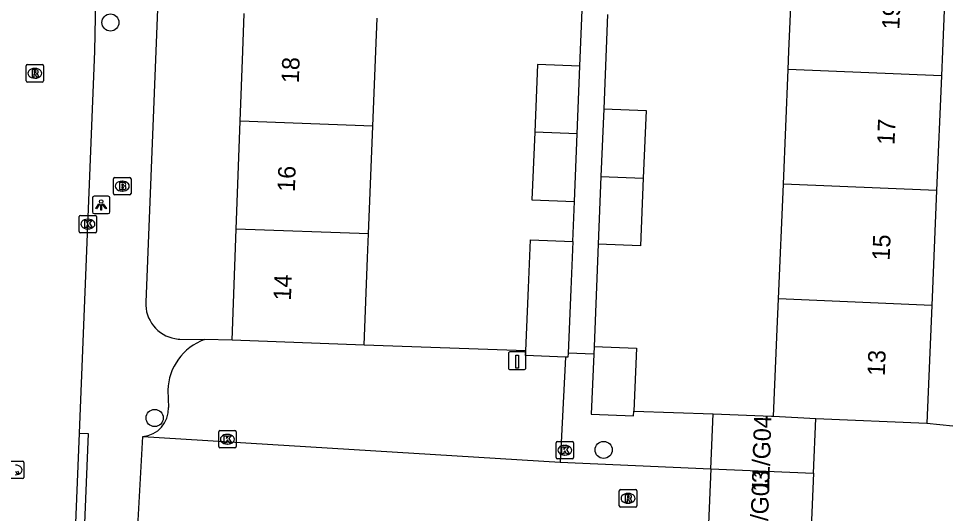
# Model space of a CAD drawing. Extents: x 161355 to 162026, y 386504 to 387459.
# Drawn here: x 161733.1 to 161786.7, y 386723.5 to 386751.9 of the extents above; entities that cross this region are included whole.
import ezdxf

# ---------------------------------------------------------------- set-up
doc = ezdxf.new("R2010")
doc.units = 0
for name, color, linetype in [('IMGEO_Boom', 7, 'Continuous'), ('IMGEO_Brandkraan', 7, 'Continuous'), ('IMGEO_Kolk', 7, 'Continuous'), ('IMGEO_Laadpaal', 7, 'Continuous'), ('IMGEO_Lichtpunt', 7, 'Continuous'), ('IMGEO_Pand', 7, 'Continuous'), ('IMGEO_Pand_nummerreeks', 7, 'Continuous'), ('IMGEO_Parkeervlak_open', 7, 'Continuous'), ('IMGEO_Rijbaan_lokaal_open', 7, 'Continuous'), ('IMGEO_Rioolput', 7, 'Continuous'), ('IMGEO_Voetpad_open', 7, 'Continuous')]:
    doc.layers.add(name, color=color, linetype=linetype)

msp = doc.modelspace()

# ---------------------------------------------------------------- linework, layer by layer
at = {"layer": 'IMGEO_Boom'}
for centre in [(161738.405, 386751.637), (161740.942, 386728.96), (161766.687, 386727.129)]:
    msp.add_circle(centre, 0.489, dxfattribs=at)
at = {"layer": 'IMGEO_Brandkraan'}
for p, q in [((161738.585, 386741.828), (161738.585, 386742.68)), ((161738.66, 386742.754), (161739.512, 386742.754)), ((161739.073, 386742.534), (161739.098, 386742.534)), ((161739.586, 386742.68), (161739.586, 386741.828)), ((161739.512, 386741.754), (161738.66, 386741.754)), ((161739.096, 386741.974), (161739.071, 386741.974))]:
    msp.add_line(p, q, dxfattribs=at)
for points in [[(161738.585, 386741.828), (161738.585, 386742.68)], [(161738.66, 386742.754), (161739.512, 386742.754)], [(161738.933, 386742.454), (161738.933, 386742.054), (161739.146, 386742.054)], [(161739.164, 386742.454), (161738.933, 386742.454)], [(161739.112, 386742.373), (161739.058, 386742.373), (161739.058, 386742.297)], [(161739.058, 386742.297), (161739.111, 386742.297)], [(161739.586, 386742.68), (161739.586, 386741.828)], [(161739.512, 386741.754), (161738.66, 386741.754)], [(161739.12, 386742.221), (161739.058, 386742.221), (161739.058, 386742.14)], [(161739.058, 386742.14), (161739.12, 386742.14)]]:
    msp.add_lwpolyline(points, dxfattribs=at)
for centre, radius, start, end in [((161738.662, 386742.678), 0.0765, 91.552, 178.448), ((161738.662, 386742.678), 0.0765, 91.552, 178.448), ((161739.113, 386742.335), 0.0379, 267.8285, 90.9355), ((161739.168, 386742.309), 0.145, 59.4692, 91.5367), ((161739.193, 386742.356), 0.0922, 285.5137, 58.1501), ((161739.198, 386742.164), 0.105, 301.3115, 78.989), ((161739.51, 386742.678), 0.0765, 1.552, 88.448), ((161739.51, 386742.678), 0.0765, 1.552, 88.448), ((161738.662, 386741.83), 0.0765, 181.552, 268.448), ((161738.662, 386741.83), 0.0765, 181.552, 268.448), ((161739.121, 386742.18), 0.0404, 269.8759, 90.5077), ((161739.152, 386742.305), 0.251, 268.6676, 293.5347), ((161739.51, 386741.83), 0.0765, 271.552, 358.448), ((161739.51, 386741.83), 0.0765, 271.552, 358.448)]:
    msp.add_arc(centre, radius, start, end, dxfattribs=at)
for centre, major_axis, ratio, start_param, end_param in [((161739.072, 386742.254), (-0.387, 0.002), 0.722429, 4.712389, 7.853982), ((161739.097, 386742.254), (-0.39, 0.002), 0.717154, 1.570796, 4.712389)]:
    msp.add_ellipse(centre, major_axis=major_axis, ratio=ratio, start_param=start_param, end_param=end_param, dxfattribs=at)
at = {"layer": 'IMGEO_Kolk'}
for p, q in [((161736.613, 386739.652), (161736.613, 386740.504)), ((161736.688, 386740.578), (161737.54, 386740.578)), ((161737.101, 386740.358), (161737.126, 386740.358)), ((161737.614, 386740.504), (161737.614, 386739.652)), ((161737.124, 386739.798), (161737.099, 386739.798)), ((161737.54, 386739.578), (161736.688, 386739.578)), ((161744.612, 386727.316), (161744.612, 386728.168)), ((161744.687, 386728.242), (161745.539, 386728.242)), ((161745.1, 386728.022), (161745.125, 386728.022)), ((161745.613, 386728.168), (161745.613, 386727.316)), ((161745.123, 386727.462), (161745.098, 386727.462)), ((161763.959, 386726.685), (161763.959, 386727.537)), ((161764.034, 386727.611), (161764.886, 386727.611)), ((161764.447, 386727.391), (161764.472, 386727.391)), ((161764.96, 386727.537), (161764.96, 386726.685)), ((161745.539, 386727.242), (161744.687, 386727.242)), ((161764.47, 386726.831), (161764.445, 386726.831)), ((161764.886, 386726.611), (161764.034, 386726.611))]:
    msp.add_line(p, q, dxfattribs=at)
for points in [[(161736.613, 386739.652), (161736.613, 386740.504)], [(161736.688, 386740.578), (161737.54, 386740.578)], [(161736.934, 386740.278), (161737.057, 386740.278), (161737.057, 386740.127), (161737.187, 386740.278), (161737.351, 386740.278), (161737.205, 386740.127), (161737.358, 386739.878), (161737.206, 386739.878), (161737.121, 386740.042), (161737.057, 386739.975), (161737.057, 386739.878), (161736.934, 386739.878), (161736.934, 386740.278)], [(161737.614, 386740.504), (161737.614, 386739.652)], [(161737.54, 386739.578), (161736.688, 386739.578)], [(161744.612, 386727.316), (161744.612, 386728.168)], [(161744.687, 386728.242), (161745.539, 386728.242)], [(161744.933, 386727.942), (161745.056, 386727.942), (161745.056, 386727.791), (161745.186, 386727.942), (161745.35, 386727.942), (161745.204, 386727.791), (161745.357, 386727.542), (161745.205, 386727.542), (161745.12, 386727.706), (161745.056, 386727.639), (161745.056, 386727.542), (161744.933, 386727.542), (161744.933, 386727.942)], [(161745.613, 386728.168), (161745.613, 386727.316)], [(161763.959, 386726.685), (161763.959, 386727.537)], [(161764.034, 386727.611), (161764.886, 386727.611)], [(161764.28, 386727.311), (161764.403, 386727.311), (161764.403, 386727.16), (161764.533, 386727.311), (161764.697, 386727.311), (161764.551, 386727.16), (161764.704, 386726.911), (161764.552, 386726.911), (161764.467, 386727.075), (161764.403, 386727.008), (161764.403, 386726.911), (161764.28, 386726.911), (161764.28, 386727.311)], [(161764.96, 386727.537), (161764.96, 386726.685)], [(161745.539, 386727.242), (161744.687, 386727.242)], [(161764.886, 386726.611), (161764.034, 386726.611)]]:
    msp.add_lwpolyline(points, dxfattribs=at)
for centre, start, end in [((161736.69, 386740.502), 91.552, 178.448), ((161736.69, 386740.502), 91.552, 178.448), ((161737.538, 386740.502), 1.552, 88.448), ((161737.538, 386740.502), 1.552, 88.448), ((161736.69, 386739.654), 181.552, 268.448), ((161736.69, 386739.654), 181.552, 268.448), ((161737.538, 386739.654), 271.552, 358.448), ((161737.538, 386739.654), 271.552, 358.448), ((161744.689, 386728.166), 91.552, 178.448), ((161744.689, 386728.166), 91.552, 178.448), ((161745.537, 386728.166), 1.552, 88.448), ((161745.537, 386728.166), 1.552, 88.448), ((161744.689, 386727.318), 181.552, 268.448), ((161744.689, 386727.318), 181.552, 268.448), ((161745.537, 386727.318), 271.552, 358.448), ((161745.537, 386727.318), 271.552, 358.448), ((161764.036, 386727.535), 91.552, 178.448), ((161764.036, 386727.535), 91.552, 178.448), ((161764.884, 386727.535), 1.552, 88.448), ((161764.884, 386727.535), 1.552, 88.448), ((161764.036, 386726.687), 181.552, 268.448), ((161764.036, 386726.687), 181.552, 268.448), ((161764.884, 386726.687), 271.552, 358.448), ((161764.884, 386726.687), 271.552, 358.448)]:
    msp.add_arc(centre, 0.0765, start, end, dxfattribs=at)
for centre, major_axis, ratio, start_param, end_param in [((161737.1, 386740.078), (-0.387, 0.002), 0.722429, 4.712389, 7.853982), ((161737.125, 386740.078), (-0.39, 0.002), 0.717154, 1.570796, 4.712389), ((161745.099, 386727.742), (-0.387, 0.002), 0.722429, 4.712389, 7.853982), ((161745.124, 386727.742), (-0.39, 0.002), 0.717154, 1.570796, 4.712389), ((161764.446, 386727.111), (-0.387, 0.002), 0.722429, 4.712389, 7.853982), ((161764.471, 386727.111), (-0.39, 0.002), 0.717154, 1.570796, 4.712389)]:
    msp.add_ellipse(centre, major_axis=major_axis, ratio=ratio, start_param=start_param, end_param=end_param, dxfattribs=at)
at = {"layer": 'IMGEO_Laadpaal'}
for p, q in [((161761.228, 386732.661), (161761.228, 386731.82)), ((161761.228, 386732.661), (161761.228, 386731.82)), ((161762.144, 386732.745), (161761.303, 386732.745)), ((161762.144, 386732.745), (161761.303, 386732.745)), ((161762.228, 386731.829), (161762.228, 386732.67)), ((161762.228, 386731.829), (161762.228, 386732.67)), ((161761.312, 386731.745), (161762.153, 386731.745)), ((161761.312, 386731.745), (161762.153, 386731.745))]:
    msp.add_line(p, q, dxfattribs=at)
msp.add_lwpolyline([(161761.643, 386732.558), (161761.803, 386732.558), (161761.803, 386731.825), (161761.643, 386731.825), (161761.643, 386732.558)], dxfattribs=at)
for centre, start, end in [((161761.306, 386732.667), 92.4484, 184.2845), ((161761.306, 386732.667), 92.4484, 184.2845), ((161762.15, 386732.667), 2.4484, 94.2845), ((161762.15, 386732.667), 2.4484, 94.2845), ((161761.306, 386731.823), 182.4484, 274.2845), ((161761.306, 386731.823), 182.4484, 274.2845), ((161762.15, 386731.823), 272.4484, 4.2845), ((161762.15, 386731.823), 272.4484, 4.2845)]:
    msp.add_arc(centre, 0.0779, start, end, dxfattribs=at)
at = {"layer": 'IMGEO_Lichtpunt'}
for p, q in [((161737.374, 386741.578), (161737.374, 386740.771)), ((161737.374, 386741.578), (161737.374, 386740.771)), ((161738.276, 386741.673), (161737.468, 386741.673)), ((161738.276, 386741.673), (161737.468, 386741.673)), ((161738.37, 386740.771), (161738.37, 386741.578)), ((161738.37, 386740.771), (161738.37, 386741.578)), ((161737.468, 386740.677), (161738.276, 386740.677)), ((161737.468, 386740.677), (161738.276, 386740.677))]:
    msp.add_line(p, q, dxfattribs=at)
for points in [[(161737.748, 386741.242), (161737.787, 386741.214), (161737.599, 386740.952), (161737.561, 386740.979), (161737.748, 386741.242)], [(161737.85, 386741.194), (161737.897, 386741.194), (161737.897, 386740.872), (161737.85, 386740.872), (161737.85, 386741.194)], [(161737.96, 386741.214), (161737.998, 386741.241), (161738.185, 386740.979), (161738.146, 386740.951), (161737.96, 386741.214)]]:
    msp.add_lwpolyline(points, dxfattribs=at)
msp.add_circle((161737.873, 386741.376), 0.0994, dxfattribs=at)
for centre, start, end in [((161737.468, 386741.578), 90, 180), ((161737.468, 386741.578), 90, 180), ((161738.276, 386741.578), 0, 90), ((161738.276, 386741.578), 0, 90), ((161737.468, 386740.771), 180, 270), ((161737.468, 386740.771), 180, 270), ((161738.276, 386740.771), 270, 0), ((161738.276, 386740.771), 270, 360)]:
    msp.add_arc(centre, 0.0946, start, end, dxfattribs=at)
at = {"layer": 'IMGEO_Pand'}
for points in [[(161777.268, 386748.95), (161777.312, 386750), (161777.545, 386755.532)], [(161786.328, 386755.162), (161786.111, 386750), (161786.051, 386748.58)], [(161745.845, 386745.974), (161745.992, 386750), (161746.071, 386752.161)], [(161753.457, 386745.696), (161753.631, 386750), (161753.707, 386751.882)], [(161765.324, 386749.126), (161762.896, 386749.225), (161762.737, 386745.349)], [(161765.165, 386745.249), (161765.324, 386749.126)], [(161776.991, 386742.369), (161777.268, 386748.95)], [(161786.051, 386748.58), (161777.268, 386748.95)], [(161786.051, 386748.58), (161785.774, 386741.999)], [(161766.692, 386746.687), (161766.534, 386742.81)], [(161766.692, 386746.687), (161769.12, 386746.587), (161768.962, 386742.711)], [(161745.62, 386739.787), (161745.845, 386745.974)], [(161753.457, 386745.696), (161745.845, 386745.974)], [(161753.207, 386739.51), (161753.457, 386745.696)], [(161762.737, 386745.349), (161762.578, 386741.472), (161765.006, 386741.372)], [(161765.165, 386745.249), (161762.737, 386745.349)], [(161765.006, 386741.372), (161765.165, 386745.249)], [(161766.534, 386742.81), (161766.375, 386738.933)], [(161766.534, 386742.81), (161768.962, 386742.711)], [(161768.962, 386742.711), (161768.803, 386738.834), (161766.375, 386738.933)], [(161776.714, 386735.788), (161776.991, 386742.369)], [(161785.774, 386741.999), (161776.991, 386742.369)], [(161785.774, 386741.999), (161785.497, 386735.418)], [(161745.388, 386733.423), (161745.62, 386739.787)], [(161753.207, 386739.51), (161745.62, 386739.787)], [(161752.95, 386733.143), (161753.152, 386738.139), (161753.207, 386739.51)], [(161762.224, 386732.803), (161762.372, 386736.424), (161762.484, 386739.171), (161764.913, 386739.083)], [(161764.913, 386739.083), (161764.8, 386736.325), (161764.65, 386732.671)], [(161776.431, 386729.055), (161776.641, 386734.052), (161776.714, 386735.788)], [(161785.497, 386735.418), (161776.714, 386735.788)], [(161785.497, 386735.418), (161785.213, 386728.667)], [(161752.95, 386733.143), (161745.388, 386733.423)], [(161764.501, 386732.454), (161762.213, 386732.547), (161762.224, 386732.803)], [(161764.65, 386732.671), (161764.641, 386732.448), (161764.501, 386732.454)], [(161766.135, 386733.062), (161766.117, 386732.62)], [(161766.135, 386733.062), (161768.563, 386732.963), (161768.416, 386729.36)], [(161766.117, 386732.62), (161765.977, 386729.185), (161768.405, 386729.086), (161768.416, 386729.36)], [(161772.836, 386726.048), (161772.969, 386729.202)], [(161772.969, 386729.202), (161776.304, 386729.061), (161776.431, 386729.055)], [(161776.431, 386729.055), (161778.845, 386728.935)], [(161778.713, 386725.801), (161778.845, 386728.935)], [(161778.845, 386728.935), (161785.213, 386728.667)], [(161772.836, 386726.048), (161772.704, 386722.894)], [(161772.836, 386726.048), (161778.713, 386725.801)], [(161778.713, 386725.801), (161778.58, 386722.647)]]:
    msp.add_lwpolyline(points, dxfattribs=at)
at = {"layer": 'IMGEO_Parkeervlak_open'}
for points in [[(161745.388, 386733.423), (161743.792, 386733.451)], [(161762.224, 386732.803), (161752.95, 386733.143)]]:
    msp.add_lwpolyline(points, dxfattribs=at)
at = {"layer": 'IMGEO_Rijbaan_lokaal_open'}
for points in [[(161736.628, 386728.094), (161737.515, 386750), (161737.664, 386757.8), (161738.131, 386768.811)], [(161736.362, 386721.528), (161736.628, 386728.094)], [(161740.058, 386721.348), (161739.903, 386721.353), (161740.263, 386727.899)], [(161740.263, 386727.899), (161764.194, 386726.422)], [(161764.194, 386726.422), (161772.836, 386726.048)]]:
    msp.add_lwpolyline(points, dxfattribs=at)
at = {"layer": 'IMGEO_Rioolput'}
for p, q in [((161733.648, 386749.224), (161734.5, 386749.224)), ((161733.573, 386748.298), (161733.573, 386749.15)), ((161734.061, 386749.004), (161734.086, 386749.004)), ((161734.574, 386749.15), (161734.574, 386748.298)), ((161734.5, 386748.224), (161733.648, 386748.224)), ((161734.084, 386748.444), (161734.059, 386748.444)), ((161732.515, 386726.483), (161733.367, 386726.483)), ((161733.441, 386726.409), (161733.441, 386725.557)), ((161733.367, 386725.483), (161732.515, 386725.483)), ((161767.585, 386723.927), (161767.585, 386724.779)), ((161767.66, 386724.853), (161768.512, 386724.853)), ((161768.073, 386724.633), (161768.098, 386724.633)), ((161768.586, 386724.779), (161768.586, 386723.927)), ((161768.096, 386724.073), (161768.071, 386724.073)), ((161768.512, 386723.853), (161767.66, 386723.853))]:
    msp.add_line(p, q, dxfattribs=at)
for points in [[(161733.648, 386749.224), (161734.5, 386749.224)], [(161733.573, 386748.298), (161733.573, 386749.15)], [(161734.162, 386748.922), (161733.91, 386748.924), (161733.91, 386748.524)], [(161733.91, 386748.524), (161734.034, 386748.524), (161734.034, 386748.686), (161734.045, 386748.686)], [(161734.088, 386748.843), (161734.034, 386748.843), (161734.034, 386748.762)], [(161734.034, 386748.762), (161734.086, 386748.762)], [(161734.574, 386749.15), (161734.574, 386748.298)], [(161734.5, 386748.224), (161733.648, 386748.224)], [(161734.092, 386748.657), (161734.163, 386748.524), (161734.303, 386748.524), (161734.238, 386748.65)], [(161732.515, 386726.483), (161733.367, 386726.483)], [(161733.441, 386726.409), (161733.441, 386725.557)], [(161732.959, 386725.916), (161733.03, 386725.783), (161733.17, 386725.783), (161733.105, 386725.909)], [(161733.367, 386725.483), (161732.515, 386725.483)], [(161767.585, 386723.927), (161767.585, 386724.779)], [(161767.66, 386724.853), (161768.512, 386724.853)], [(161768.586, 386724.779), (161768.586, 386723.927)], [(161768.174, 386724.551), (161767.922, 386724.553), (161767.922, 386724.153)], [(161767.922, 386724.153), (161768.046, 386724.153), (161768.046, 386724.315), (161768.057, 386724.315)], [(161768.1, 386724.472), (161768.046, 386724.472), (161768.046, 386724.391)], [(161768.046, 386724.391), (161768.098, 386724.391)], [(161768.104, 386724.286), (161768.175, 386724.153), (161768.315, 386724.153), (161768.25, 386724.279)], [(161768.512, 386723.853), (161767.66, 386723.853)]]:
    msp.add_lwpolyline(points, dxfattribs=at)
for centre, radius, start, end in [((161733.65, 386749.148), 0.0765, 91.552, 178.448), ((161733.65, 386749.148), 0.0765, 91.552, 178.448), ((161734.498, 386749.148), 0.0765, 1.552, 88.448), ((161734.498, 386749.148), 0.0765, 1.552, 88.448), ((161734.044, 386748.633), 0.0533, 26.0293, 88.6989), ((161734.07, 386748.951), 0.19, 274.7715, 282.9687), ((161734.094, 386748.747), 0.0964, 77.0061, 93.1865), ((161734.108, 386748.804), 0.0378, 276.6634, 79.6772), ((161734.161, 386748.812), 0.109, 350.3612, 89.416), ((161734.159, 386748.812), 0.112, 277.5842, 350.9817), ((161734.143, 386748.597), 0.108, 29.5134, 73.7905), ((161733.65, 386748.3), 0.0765, 181.552, 268.448), ((161733.65, 386748.3), 0.0765, 181.552, 268.448), ((161734.498, 386748.3), 0.0765, 271.552, 358.448), ((161734.498, 386748.3), 0.0765, 271.552, 358.448), ((161733.365, 386726.407), 0.0765, 1.552, 88.448), ((161733.365, 386726.407), 0.0765, 1.552, 88.448), ((161733.365, 386725.559), 0.0765, 271.552, 358.448), ((161733.365, 386725.559), 0.0765, 271.552, 358.448), ((161767.662, 386724.777), 0.0765, 91.552, 178.448), ((161767.662, 386724.777), 0.0765, 91.552, 178.448), ((161768.51, 386724.777), 0.0765, 1.552, 88.448), ((161768.51, 386724.777), 0.0765, 1.552, 88.448), ((161768.056, 386724.262), 0.0533, 26.0293, 88.6989), ((161768.082, 386724.58), 0.19, 274.7715, 282.9687), ((161768.106, 386724.376), 0.0964, 77.0061, 93.1865), ((161768.12, 386724.433), 0.0378, 276.6634, 79.6772), ((161768.173, 386724.441), 0.109, 350.3612, 89.416), ((161768.171, 386724.441), 0.112, 277.5842, 350.9817), ((161768.155, 386724.226), 0.108, 29.5134, 73.7905), ((161767.662, 386723.929), 0.0765, 181.552, 268.448), ((161767.662, 386723.929), 0.0765, 181.552, 268.448), ((161768.51, 386723.929), 0.0765, 271.552, 358.448), ((161768.51, 386723.929), 0.0765, 271.552, 358.448)]:
    msp.add_arc(centre, radius, start, end, dxfattribs=at)
for centre, major_axis, ratio, start_param, end_param in [((161734.06, 386748.724), (-0.387, 0.002), 0.722429, 4.712389, 7.853982), ((161734.085, 386748.724), (-0.39, 0.002), 0.717154, 1.570796, 4.712389), ((161732.952, 386725.983), (-0.39, 0.002), 0.717154, 1.570796, 4.712389), ((161768.072, 386724.353), (-0.387, 0.002), 0.722429, 4.712389, 7.853982), ((161768.097, 386724.353), (-0.39, 0.002), 0.717154, 1.570796, 4.712389)]:
    msp.add_ellipse(centre, major_axis=major_axis, ratio=ratio, start_param=start_param, end_param=end_param, dxfattribs=at)
at = {"layer": 'IMGEO_Voetpad_open'}
for points in [[(161742.334, 386783.293), (161741.004, 386750), (161740.432, 386735.597), (161740.433, 386735.415), (161740.449, 386735.233), (161740.483, 386735.054), (161740.531, 386734.878), (161740.596, 386734.708), (161740.675, 386734.544), (161740.769, 386734.388), (161740.876, 386734.24), (161740.996, 386734.103), (161741.128, 386733.977), (161741.271, 386733.864), (161741.423, 386733.763), (161741.583, 386733.677), (161741.751, 386733.605), (161741.924, 386733.548), (161742.102, 386733.508), (161742.282, 386733.483), (161742.387, 386733.476), (161743.792, 386733.451)], [(161765.324, 386749.126), (161765.514, 386753.763)], [(161766.913, 386752.096), (161766.692, 386746.687)], [(161764.913, 386739.083), (161765.006, 386741.372)], [(161766.375, 386738.933), (161766.135, 386733.062)], [(161766.117, 386732.62), (161764.65, 386732.671)], [(161764.501, 386732.454), (161764.194, 386726.422)], [(161741.697, 386730.558), (161741.729, 386729.57)], [(161768.416, 386729.36), (161772.969, 386729.202)], [(161785.213, 386728.667), (161786.714, 386728.514)], [(161736.628, 386728.094), (161737.127, 386728.074), (161736.861, 386721.508), (161736.362, 386721.528)]]:
    msp.add_lwpolyline(points, dxfattribs=at)
for centre, radius, start, end in [((161744.883, 386730.456), 3.188, 110.0171, 178.1617), ((161740.133, 386729.492), 1.598, 274.6662, 2.8116)]:
    msp.add_arc(centre, radius, start, end, dxfattribs=at)

# ---------------------------------------------------------------- texts
at = {"layer": 'IMGEO_Pand_nummerreeks'}
for s, rotation, p in [('19', 87.5903, (161783.64, 386751.222)), ('18', 87.9147, (161749.206, 386748.149)), ('17', 87.5903, (161783.361, 386744.599)), ('16', 87.9147, (161748.979, 386741.916)), ('15', 87.5903, (161783.083, 386737.975)), ('14', 87.9147, (161748.753, 386735.685)), ('13', 87.5881, (161782.803, 386731.35)), ('11/G04', 88.1094, (161776.171, 386724.718)), ('11/G03', 88.1097, (161776.067, 386721.562))]:
    msp.add_text(s, height=1, rotation=rotation, dxfattribs=at).set_placement(p)

doc.saveas('drawing.dxf')
